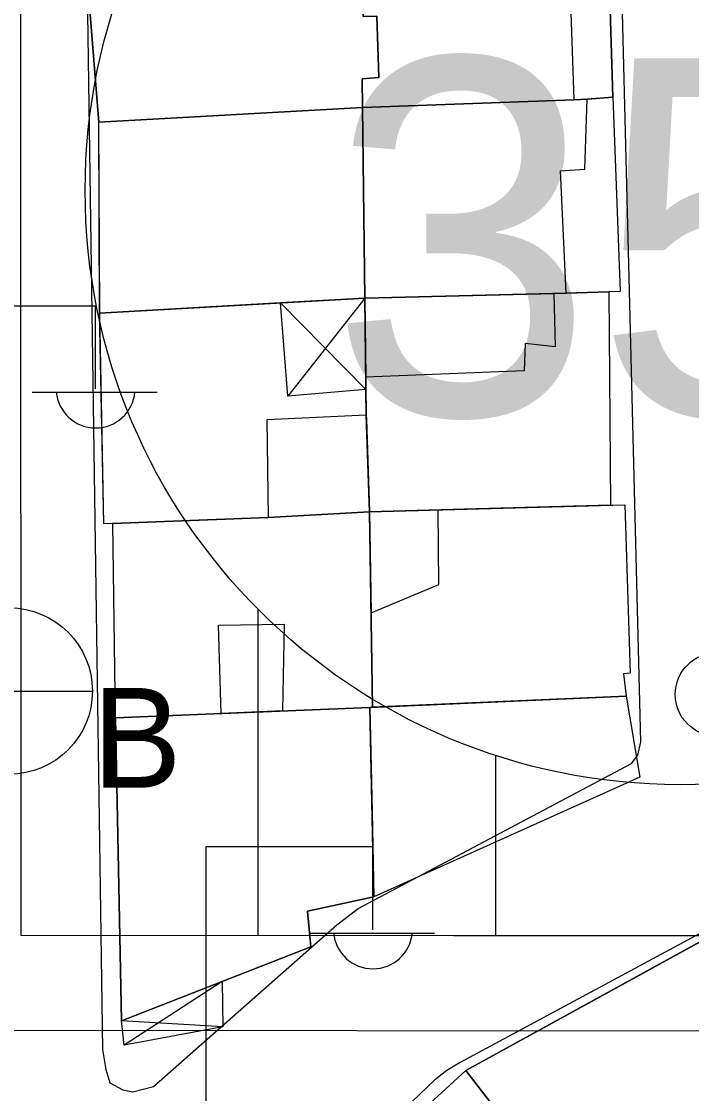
# Model space of a CAD drawing. Extents: x 417997 to 421451, y 4451742 to 4455216.
# Drawn here: x 420907.19 to 420935.35, y 4452504.14 to 4452549.24 of the extents above; entities that cross this region are included whole.
import ezdxf

# ---------------------------------------------------------------- set-up
doc = ezdxf.new("R2010")
doc.units = 0
for name, color, linetype in [('ADAKENARI', 7, 'Continuous'), ('B_Mesken', 7, 'Continuous'), ('B_Sundurma', 7, 'Continuous'), ('B_Teras', 7, 'Continuous'), ('KALDIRIM', 7, 'Continuous'), ('PL_KON_MEV_350', 7, 'Continuous'), ('S_Elektrik_Diregi', 7, 'Continuous'), ('S_Rogar_Kapagi_Buski', 7, 'Continuous'), ('SM_DAIRE', 7, 'Continuous'), ('SM_TAKS', 7, 'Continuous'), ('TR_ORTAYOGUNKONUT', 7, 'Continuous'), ('Yol_Sose', 7, 'Continuous')]:
    doc.layers.add(name, color=color, linetype=linetype)

msp = doc.modelspace()

# ---------------------------------------------------------------- linework, layer by layer
at = {"layer": 'ADAKENARI'}
msp.add_line((420961.746, 4452510.753), (420907.176, 4452510.794), dxfattribs=at)
msp.add_line((420961.746, 4452510.753), (420907.176, 4452510.794), dxfattribs=at)
at = {"layer": 'B_Mesken'}
for points in [[(420932.041, 4452546.063), (420931.814, 4452553.435), (420930.17, 4452553.32), (420921.586, 4452552.952), (420921.556, 4452549.459), (420922.12, 4452549.466), (420922.205, 4452546.882), (420921.509, 4452546.837), (420921.517, 4452545.628), (420930.419, 4452545.941), (420930.97, 4452545.981)], [(420932.041, 4452546.063), (420930.97, 4452545.981), (420930.419, 4452545.941), (420921.517, 4452545.628), (420921.509, 4452546.837), (420922.205, 4452546.882), (420922.12, 4452549.466), (420921.556, 4452549.459), (420921.586, 4452552.952), (420930.17, 4452553.32), (420931.814, 4452553.435)], [(420909.854, 4452552.348), (420910.442, 4452545.002), (420921.517, 4452545.628), (420921.509, 4452546.837), (420922.205, 4452546.882), (420922.12, 4452549.466), (420921.556, 4452549.459), (420921.586, 4452552.952)], [(420921.517, 4452545.628), (420910.442, 4452545.002), (420909.854, 4452552.348), (420921.586, 4452552.952), (420921.556, 4452549.459), (420922.12, 4452549.466), (420922.205, 4452546.882), (420921.509, 4452546.837)], [(420930.97, 4452545.981), (420932.041, 4452546.063), (420932.347, 4452537.891), (420930.081, 4452537.816), (420921.621, 4452537.6), (420921.517, 4452545.628), (420930.419, 4452545.941)], [(420931.873, 4452537.876), (420930.081, 4452537.816), (420921.622, 4452537.6), (420921.517, 4452545.628), (420930.419, 4452545.941), (420930.97, 4452545.981), (420932.041, 4452546.063), (420932.347, 4452537.891)], [(420910.442, 4452545.002), (420921.517, 4452545.628), (420921.621, 4452537.6), (420918.079, 4452537.401), (420910.475, 4452536.975)], [(420910.442, 4452545.002), (420921.517, 4452545.628), (420921.622, 4452537.6), (420918.08, 4452537.401), (420910.476, 4452536.975)], [(420917.559, 4452528.376), (420910.649, 4452528.108), (420910.475, 4452536.975), (420921.621, 4452537.6), (420921.68, 4452532.684), (420921.817, 4452528.612), (420917.559, 4452528.376)], [(420911.023, 4452528.123), (420910.649, 4452528.108), (420910.476, 4452536.975), (420918.08, 4452537.401), (420921.622, 4452537.6), (420921.661, 4452534.28), (420921.667, 4452533.757), (420921.68, 4452532.684), (420921.686, 4452532.513), (420921.817, 4452528.613), (420917.559, 4452528.376)], [(420931.873, 4452537.876), (420931.938, 4452528.89), (420926.307, 4452528.735), (420921.817, 4452528.612), (420921.686, 4452532.513), (420921.68, 4452532.684), (420921.621, 4452537.6), (420930.081, 4452537.816)], [(420931.938, 4452528.89), (420926.307, 4452528.735), (420921.817, 4452528.612), (420921.686, 4452532.513), (420921.68, 4452532.684), (420921.667, 4452533.757), (420921.661, 4452534.279), (420921.622, 4452537.6), (420930.081, 4452537.816), (420931.873, 4452537.876)], [(420911.145, 4452519.947), (420911.022, 4452528.123), (420917.559, 4452528.376), (420921.817, 4452528.612), (420921.943, 4452520.395), (420921.828, 4452520.39)], [(420911.145, 4452519.947), (420911.023, 4452528.123), (420917.559, 4452528.376), (420921.817, 4452528.612), (420921.943, 4452520.395), (420921.828, 4452520.39)], [(420932.599, 4452520.858), (420921.943, 4452520.395), (420921.817, 4452528.612), (420926.307, 4452528.735), (420931.938, 4452528.89), (420932.553, 4452528.907), (420932.777, 4452521.826), (420932.485, 4452521.799)], [(420921.943, 4452520.395), (420921.817, 4452528.612), (420932.553, 4452528.906), (420932.777, 4452521.826), (420932.485, 4452521.799), (420932.599, 4452520.858)], [(420921.828, 4452520.39), (420932.599, 4452520.858), (420933.171, 4452517.449), (420922.001, 4452512.418)], [(420922.001, 4452512.417), (420921.924, 4452515.979), (420921.828, 4452520.39), (420921.943, 4452520.395), (420932.599, 4452520.858), (420933.171, 4452517.449)], [(420921.828, 4452520.39), (420911.145, 4452519.947), (420911.39, 4452507.204), (420919.347, 4452510.315), (420919.206, 4452511.815), (420922.001, 4452512.418), (420921.924, 4452515.979)], [(420922.001, 4452512.417), (420919.206, 4452511.815), (420919.347, 4452510.315), (420915.63, 4452508.862), (420911.39, 4452507.204), (420911.145, 4452519.947), (420921.828, 4452520.39), (420921.924, 4452515.979)], [(420931.702, 4452497.51), (420942.57, 4452503.119), (420937.569, 4452511.554), (420925.871, 4452505.109), (420930.103, 4452499.605)], [(420942.57, 4452503.119), (420931.702, 4452497.51), (420930.103, 4452499.605), (420925.871, 4452505.109), (420937.57, 4452511.554)], [(420921.148, 4452500.777), (420925.871, 4452505.109), (420930.103, 4452499.605), (420932.029, 4452497.08), (420929.055, 4452494.318), (420927.112, 4452496.602), (420925.849, 4452495.422), (420921.796, 4452500.039)], [(420931.702, 4452497.51), (420932.029, 4452497.08), (420929.473, 4452494.706), (420929.055, 4452494.318), (420927.112, 4452496.602), (420925.849, 4452495.422), (420921.796, 4452500.039), (420921.148, 4452500.777), (420925.871, 4452505.109), (420930.103, 4452499.605)]]:
    msp.add_lwpolyline(points, close=True, dxfattribs=at)
at = {"layer": 'B_Sundurma'}
for p, q in [((420921.621, 4452537.6), (420918.386, 4452533.481)), ((420921.667, 4452533.757), (420918.079, 4452537.401)), ((420915.63, 4452508.862), (420911.503, 4452506.179)), ((420915.652, 4452506.945), (420911.39, 4452507.204))]:
    msp.add_line(p, q, dxfattribs=at)
for points in [[(420921.621, 4452537.6), (420921.661, 4452534.279), (420921.667, 4452533.757), (420918.386, 4452533.481), (420918.079, 4452537.401)], [(420915.63, 4452508.862), (420915.652, 4452506.945), (420911.503, 4452506.179), (420911.39, 4452507.204)], [(420915.63, 4452508.862), (420915.652, 4452506.945), (420911.503, 4452506.179), (420911.39, 4452507.204)]]:
    msp.add_lwpolyline(points, close=True, dxfattribs=at)
at = {"layer": 'B_Teras'}
for points in [[(420921.517, 4452545.628), (420930.419, 4452545.941), (420930.17, 4452553.32), (420921.586, 4452552.952), (420921.556, 4452549.459), (420922.12, 4452549.466), (420922.205, 4452546.882), (420921.509, 4452546.837)], [(420921.517, 4452545.628), (420921.621, 4452537.6), (420930.081, 4452537.816), (420929.845, 4452542.955), (420930.866, 4452543.025), (420930.97, 4452545.981), (420930.419, 4452545.941)], [(420929.562, 4452537.803), (420929.618, 4452535.551), (420928.353, 4452535.691), (420928.317, 4452534.553), (420921.661, 4452534.279), (420921.621, 4452537.6)], [(420917.505, 4452532.49), (420917.559, 4452528.376), (420921.817, 4452528.612), (420921.68, 4452532.684)], [(420921.882, 4452524.368), (420924.727, 4452525.555), (420924.706, 4452528.692), (420921.817, 4452528.612)], [(420915.575, 4452520.131), (420915.468, 4452523.846), (420918.226, 4452523.885), (420918.155, 4452520.238)]]:
    msp.add_lwpolyline(points, close=True, dxfattribs=at)
at = {"layer": 'KALDIRIM'}
msp.add_line((420974.403, 4452506.743), (420878.154, 4452506.815), dxfattribs=at)
msp.add_line((420974.403, 4452506.743), (420878.154, 4452506.815), dxfattribs=at)
at = {"layer": 'PL_KON_MEV_350'}
msp.add_lwpolyline([(420961.746, 4452510.753), (420907.176, 4452510.794), (420907.131, 4452617.311), (420961.746, 4452565.871)], close=True, dxfattribs=at)
at = {"layer": 'S_Elektrik_Diregi'}
for p, q in [((420903.304, 4452537.288), (420910.304, 4452537.288)), ((420910.304, 4452533.788), (420910.304, 4452537.288)), ((420907.644, 4452533.648), (420912.894, 4452533.648)), ((420914.958, 4452497.035), (420914.958, 4452514.535)), ((420914.958, 4452514.535), (420921.958, 4452514.535)), ((420921.958, 4452511.035), (420921.958, 4452514.535)), ((420919.298, 4452510.895), (420924.548, 4452510.895))]:
    msp.add_line(p, q, dxfattribs=at)
msp.add_circle((420936.414, 4452520.934), 1.75, dxfattribs=at)
for centre in [(420910.305, 4452533.8), (420921.959, 4452511.048)]:
    msp.add_arc(centre, 1.658, 184.8384, 355.1464, dxfattribs=at)
at = {"layer": 'S_Rogar_Kapagi_Buski'}
msp.add_line((420903.17, 4452521.075), (420910.171, 4452521.075), dxfattribs=at)
msp.add_circle((420906.671, 4452521.075), 3.5, dxfattribs=at)
at = {"layer": 'SM_DAIRE'}
msp.add_circle((420934.866, 4452542.136), 25, dxfattribs=at)
msp.add_circle((420934.866, 4452542.136), 25, dxfattribs=at)
at = {"layer": 'TR_ORTAYOGUNKONUT'}
for p, q in [((420917.131, 4452510.786), (420917.131, 4452524.516)), ((420917.131, 4452510.786), (420917.131, 4452524.516)), ((420927.131, 4452510.779), (420927.131, 4452518.363)), ((420927.131, 4452510.779), (420927.131, 4452518.363))]:
    msp.add_line(p, q, dxfattribs=at)
at = {"layer": 'Yol_Sose'}
msp.add_lwpolyline([(420909.564, 4452577.688), (420910.6, 4452505.997), (420910.734, 4452505.16), (420910.904, 4452504.596), (420911.45, 4452504.296), (420911.866, 4452504.217), (420912.743, 4452504.445), (420920.449, 4452511.247), (420921.343, 4452511.928), (420932.83, 4452518.032), (420933.099, 4452518.385), (420933.221, 4452518.944), (420931.345, 4452593.675), (420931.298, 4452594.149), (420931.233, 4452594.365), (420931.027, 4452594.656), (420910.822, 4452610.611), (420910.092, 4452610.617), (420909.691, 4452610.468), (420909.371, 4452610.085), (420909.211, 4452609.448), (420909.506, 4452579.776)], close=True, dxfattribs=at)
msp.add_lwpolyline([(420989.225, 4452495.518), (421011.037, 4452506.152), (421011.313, 4452506.375), (421011.43, 4452506.658), (421011.599, 4452507.406), (421011.589, 4452507.714), (421011.573, 4452507.942), (420998.532, 4452525.321), (420988.823, 4452538.471), (420988.405, 4452538.745), (420987.989, 4452538.808), (420987.484, 4452538.764), (420925.629, 4452505.448), (420925.071, 4452505.117), (420924.554, 4452504.701), (420907.194, 4452488.11)], dxfattribs=at)

# ---------------------------------------------------------------- texts
at = {"layer": 'S_Rogar_Kapagi_Buski'}
msp.add_text('B', height=4.2, dxfattribs=at).set_placement((420910.171, 4452517.01))
at = {"layer": 'SM_TAKS'}
msp.add_text('350', height=15, dxfattribs=at).set_placement((420920.125, 4452532.692))
msp.add_text('350', height=15, dxfattribs=at).set_placement((420920.125, 4452532.692))

doc.saveas('drawing.dxf')
